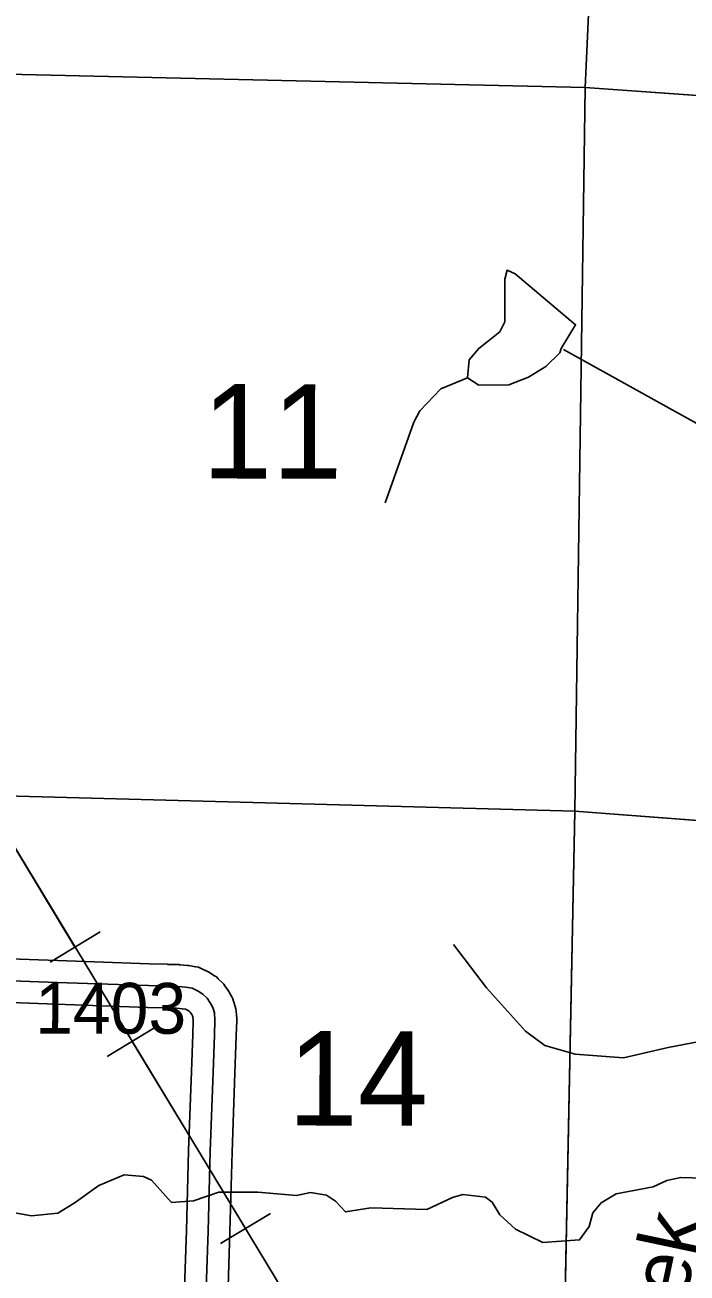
# Model space of a CAD drawing. Extents: x -132.8 to -73.3, y -60 to -26.
# Drawn here: x -123.367 to -122.454, y -40.948 to -39.229 of the extents above; entities that cross this region are included whole.
import ezdxf

# ---------------------------------------------------------------- set-up
doc = ezdxf.new("R2010")
doc.units = 0
for name, color, linetype in [('tdCoHydroRiver', 7, 'Continuous'), ('tdCoHydroTxtLg', 7, 'Continuous'), ('tdCoPipe', 7, 'Continuous'), ('tdCoSecRdNmbr', 7, 'Continuous'), ('tdCoSecRteBand', 7, 'Continuous'), ('tdCoSecRteCL', 7, 'Continuous'), ('tdCoSectLine', 7, 'Continuous'), ('tdCoSectLinePart', 7, 'Continuous'), ('tdCoSectNmbr', 7, 'Continuous'), ('tdCoSurfGravel', 7, 'Continuous')]:
    doc.layers.add(name, color=color, linetype=linetype)

msp = doc.modelspace()

# ---------------------------------------------------------------- linework, layer by layer
at = {"layer": 'tdCoHydroRiver'}
for points in [[(-122.6294, -39.6812), (-122.6276, -39.6749), (-122.6078, -39.6423), (-122.6911, -39.5722), (-122.7021, -39.5672), (-122.7055, -39.5797)], [(-122.7055, -39.5797), (-122.7055, -39.6381), (-122.7122, -39.6521), (-122.7413, -39.675), (-122.7543, -39.6904), (-122.7566, -39.7156)], [(-122.1007, -40.3811), (-122.1003, -40.3101), (-122.1043, -40.2816), (-122.1179, -40.2607), (-122.1686, -40.2104), (-122.2628, -40.1322), (-122.2763, -40.1081), (-122.2786, -40.0734), (-122.2802, -39.9582), (-122.2831, -39.9502), (-122.2874, -39.9343), (-122.3025, -39.9071), (-122.3667, -39.8328), (-122.4161, -39.792), (-122.6245, -39.6765)], [(-122.6294, -39.6812), (-122.6488, -39.6996), (-122.6729, -39.7147), (-122.7, -39.725), (-122.7411, -39.7255), (-122.7566, -39.7156)], [(-122.7566, -39.7156), (-122.7933, -39.7304), (-122.8225, -39.7611), (-122.8308, -39.7767), (-122.8701, -39.8876)], [(-122.7761, -40.4959), (-122.7304, -40.5555), (-122.6767, -40.6154), (-122.6504, -40.635), (-122.6082, -40.6472), (-122.542, -40.6521), (-122.4801, -40.638), (-122.4372, -40.6297)], [(-122.4155, -40.8181), (-122.4628, -40.8168), (-122.4819, -40.821), (-122.501, -40.8299), (-122.5518, -40.8396), (-122.5727, -40.8517), (-122.5841, -40.8655), (-122.5893, -40.8843), (-122.6024, -40.9029), (-122.653, -40.9063), (-122.6904, -40.8879), (-122.712, -40.8684), (-122.7226, -40.8507), (-122.7318, -40.8442), (-122.7633, -40.8402), (-122.7776, -40.8445), (-122.8128, -40.8609), (-122.8901, -40.8588), (-122.9249, -40.8642), (-122.9387, -40.8496), (-122.9511, -40.8414), (-122.9731, -40.8376), (-122.9922, -40.8418), (-123.0457, -40.8372), (-123.0994, -40.8373), (-123.1344, -40.849), (-123.1645, -40.8514), (-123.192, -40.8206), (-123.203, -40.8156), (-123.2297, -40.8133), (-123.2648, -40.8281), (-123.2986, -40.8524), (-123.3211, -40.866), (-123.3575, -40.8698), (-123.3982, -40.8622)]]:
    msp.add_lwpolyline(points, dxfattribs=at)
at = {"layer": 'tdCoPipe'}
for p, q in [((-123.2631, -40.4785), (-123.332, -40.5202)), ((-123.1843, -40.6086), (-123.2532, -40.6504)), ((-123.0281, -40.8663), (-123.097, -40.908))]:
    msp.add_line(p, q, dxfattribs=at)
for points in [[(-122.6831, -41.5141), (-123.1262, -40.7823), (-123.4429, -40.2596), (-123.7329, -39.6996), (-123.7773, -39.4048), (-124.0618, -38.8748), (-124.3067, -38.1648), (-124.5223, -37.3919), (-124.7717, -36.2985), (-124.9398, -35.1432), (-125.2106, -34.7386), (-125.2968, -34.2185), (-125.5619, -34.0325), (-125.5851, -33.5772), (-125.8919, -32.1371)], [(-123.2976, -40.4994), (-123.4429, -40.2596), (-123.4525, -40.241)], [(-123.0626, -40.8872), (-123.1262, -40.7823), (-123.2187, -40.6295)]]:
    msp.add_lwpolyline(points, dxfattribs=at)
at = {"layer": 'tdCoSecRteBand'}
for points in [[(-123.5463, -40.51), (-123.3212, -40.5181), (-123.1955, -40.5225), (-123.1702, -40.5232), (-123.1702, -40.5232), (-123.1701, -40.5233), (-123.1546, -40.5237), (-123.1536, -40.5238), (-123.1526, -40.5239), (-123.1425, -40.5249), (-123.1416, -40.5249), (-123.1406, -40.5251), (-123.1315, -40.5266), (-123.1274, -40.5273), (-123.1236, -40.529), (-123.1152, -40.533), (-123.1135, -40.5338), (-123.112, -40.5348), (-123.1053, -40.5389), (-123.1024, -40.5407), (-123.1001, -40.5431), (-123.0944, -40.5488), (-123.0925, -40.5507), (-123.0909, -40.5529), (-123.0865, -40.5593), (-123.0857, -40.5605), (-123.085, -40.5618), (-123.0815, -40.5679), (-123.0799, -40.5708), (-123.079, -40.574), (-123.0768, -40.5814), (-123.0758, -40.5845), (-123.0756, -40.5878), (-123.0748, -40.5979), (-123.0747, -40.5994), (-123.0748, -40.6008), (-123.0753, -40.6215), (-123.0753, -40.6217), (-123.0753, -40.622), (-123.0772, -40.673), (-123.0812, -40.7818), (-123.0841, -40.8914), (-123.0841, -40.8915), (-123.0841, -40.8916), (-123.0876, -40.9971)], [(-123.1476, -40.9952), (-123.1441, -40.8897), (-123.1412, -40.78), (-123.1412, -40.7799), (-123.1412, -40.7798), (-123.1372, -40.6708), (-123.1372, -40.6707), (-123.1372, -40.6707), (-123.1352, -40.6199), (-123.1348, -40.6008), (-123.1352, -40.5954), (-123.1355, -40.5944), (-123.1366, -40.5923), (-123.1387, -40.5893), (-123.1401, -40.5879), (-123.1424, -40.5865), (-123.1453, -40.5851), (-123.1493, -40.5845), (-123.1575, -40.5837), (-123.172, -40.5832), (-123.1974, -40.5825), (-123.1975, -40.5825), (-123.1976, -40.5825), (-123.3233, -40.578), (-123.3233, -40.578), (-123.3233, -40.578), (-123.5492, -40.5699)]]:
    msp.add_lwpolyline(points, dxfattribs=at)
at = {"layer": 'tdCoSecRteCL'}
msp.add_lwpolyline([(-123.5482, -40.5399), (-123.3223, -40.5481), (-123.1965, -40.5525), (-123.1711, -40.5532), (-123.1556, -40.5537), (-123.1454, -40.5547), (-123.1363, -40.5562), (-123.1279, -40.5601), (-123.1213, -40.5643), (-123.1156, -40.57), (-123.1112, -40.5764), (-123.1077, -40.5826), (-123.1055, -40.59), (-123.1048, -40.6001), (-123.1053, -40.6208), (-123.1072, -40.6719), (-123.1112, -40.7809), (-123.1141, -40.8906), (-123.1176, -40.9961)], dxfattribs=at)
at = {"layer": 'tdCoSectLine'}
for points in [[(-122.5946, -39.3155), (-122.551, -38.3574)], [(-123.5902, -39.2924), (-122.5946, -39.3155)], [(-122.609, -40.3123), (-122.5946, -39.3155)], [(-122.5946, -39.3155), (-121.5951, -39.3869)], [(-123.5996, -40.2857), (-122.609, -40.3123)], [(-122.6291, -41.3247), (-122.609, -40.3123)], [(-122.609, -40.3123), (-121.6038, -40.3885)]]:
    msp.add_lwpolyline(points, dxfattribs=at)
at = {"layer": 'tdCoSectLinePart'}
for points in [[(-122.5946, -39.3155), (-122.551, -38.3574)], [(-123.5902, -39.2924), (-122.5946, -39.3155)], [(-122.609, -40.3123), (-122.5946, -39.3155)], [(-122.5946, -39.3155), (-122.0861, -39.3518)], [(-123.5996, -40.2857), (-122.609, -40.3123)], [(-122.6285, -41.2947), (-122.609, -40.3123)], [(-122.609, -40.3123), (-122.0663, -40.3534)]]:
    msp.add_lwpolyline(points, dxfattribs=at)
at = {"layer": 'tdCoSurfGravel'}
msp.add_lwpolyline([(-123.5482, -40.5399), (-123.3223, -40.5481), (-123.1965, -40.5525), (-123.1711, -40.5532), (-123.1556, -40.5537), (-123.1454, -40.5547), (-123.1363, -40.5562), (-123.1279, -40.5601), (-123.1213, -40.5643), (-123.1156, -40.57), (-123.1112, -40.5764), (-123.1077, -40.5826), (-123.1055, -40.59), (-123.1048, -40.6001), (-123.1053, -40.6208), (-123.1072, -40.6719), (-123.1112, -40.7809), (-123.1141, -40.8906), (-123.1176, -40.9961)], dxfattribs=at)

# ---------------------------------------------------------------- texts
at = {"layer": 'tdCoHydroTxtLg'}
msp.add_text('Creek', height=0.08, rotation=78.0714, dxfattribs=at).set_placement((-122.4915, -41.1542))
at = {"layer": 'tdCoSecRdNmbr'}
msp.add_text('1403', height=0.07, rotation=359.9075, dxfattribs=at).set_placement((-123.3526, -40.6186))
at = {"layer": 'tdCoSectNmbr'}
for s, rotation, p in [('11', 359.9077, (-123.1226, -39.854)), ('14', 359.9078, (-123.0045, -40.7452))]:
    msp.add_text(s, height=0.13, rotation=rotation, dxfattribs=at).set_placement(p)

doc.saveas('drawing.dxf')
